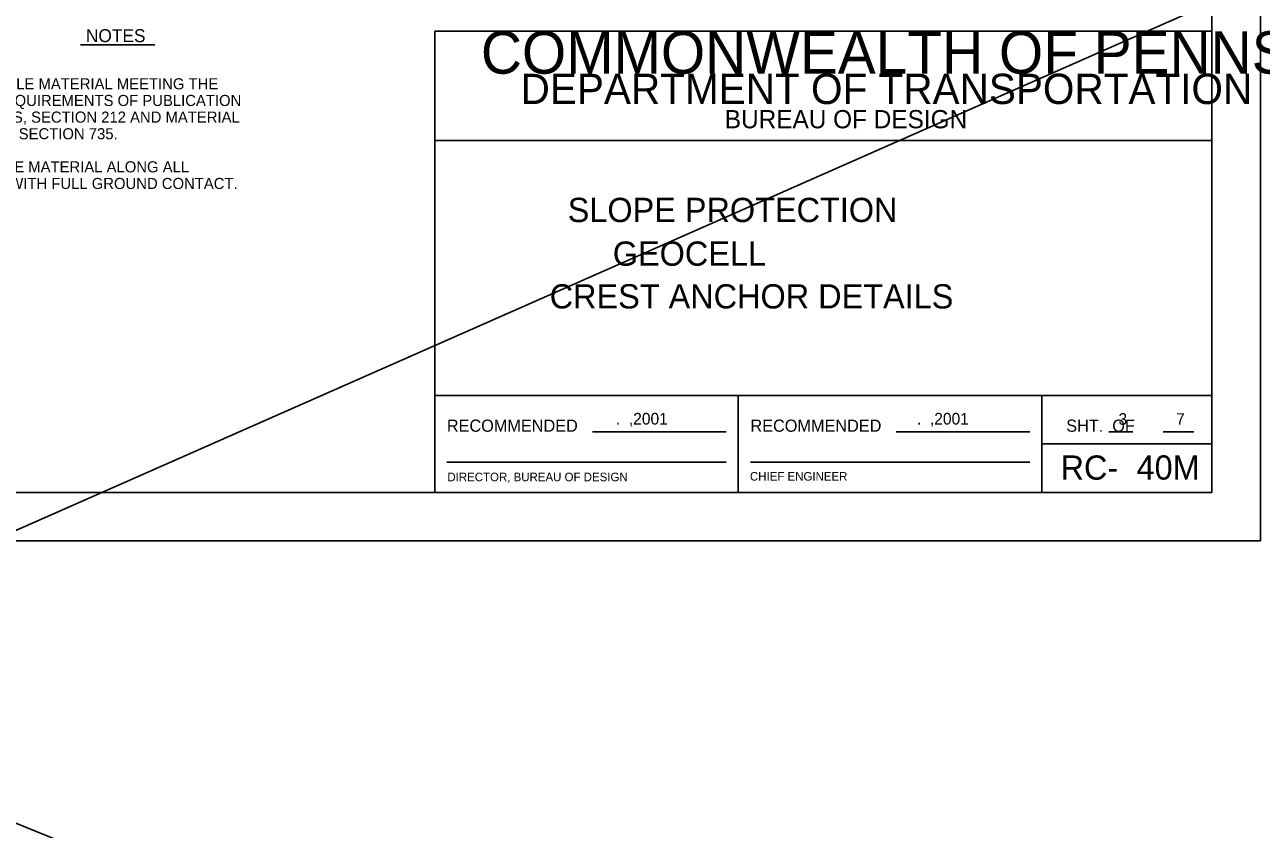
# Model space of a CAD drawing. Extents: x 638850 to 644908, y 297188 to 298900.
# Drawn here: x 642916.3 to 643260.5, y 297991.1 to 298215.1 of the extents above; entities that cross this region are included whole.
import ezdxf

# ---------------------------------------------------------------- set-up
doc = ezdxf.new("R2010")
doc.units = 0
for name, color, linetype in [('1', 7, 'Continuous'), ('2', 7, 'Continuous'), ('3', 7, 'Continuous')]:
    doc.layers.add(name, color=color, linetype=linetype)

msp = doc.modelspace()

# ---------------------------------------------------------------- linework, layer by layer
at = {"layer": '1'}
for p, q in [((644544.42, 298794.06), (640943.9, 297204.77)), ((641027.32, 298753.99), (644908.14, 297188.08)), ((643260.26, 298665.37), (643260.26, 298071.37)), ((643246.76, 298651.87), (643246.76, 298084.87)), ((643030.44, 298084.87), (643030.44, 298213.3)), ((643030.44, 298213.3), (643246.76, 298213.3)), ((642952.55, 298209.53), (642931.83, 298209.53)), ((643030.44, 298182.88), (643246.76, 298182.88)), ((643030.44, 298111.9), (643246.76, 298111.9)), ((643114.93, 298111.9), (643114.93, 298084.87)), ((643199.44, 298084.87), (643199.44, 298111.9)), ((643074.38, 298101.75), (643111.57, 298101.75)), ((643158.89, 298101.75), (643196.06, 298101.75)), ((643218.04, 298101.75), (643224.78, 298101.75)), ((643233.23, 298101.75), (643240, 298101.75)), ((643240, 298101.75), (643241.69, 298101.75)), ((643199.44, 298098.37), (643246.76, 298098.37)), ((643033.82, 298093.32), (643111.57, 298093.32)), ((643118.31, 298093.32), (643196.06, 298093.32)), ((643246.76, 298084.87), (642328.76, 298084.87)), ((643260.26, 298071.37), (642288.26, 298071.37))]:
    msp.add_line(p, q, dxfattribs=at)

# ---------------------------------------------------------------- texts
for s, height, p in [('COMMONWEALTH OF PENNSYLVANIA', 11.8354, (643043.29, 298201.46)), ('DEPARTMENT OF TRANSPORTATION', 8.434, (643054.34, 298193.02)), ('BUREAU OF DESIGN', 5.073, (643111.17, 298186.26)), ('    SLOPE PROTECTION    ', 6.75, (643057.42, 298160.15)), ('         GEOCELL        ', 6.75, (643057.42, 298147.99)), ('  CREST ANCHOR DETAILS  ', 6.75, (643057.42, 298136.09)), ('RECOMMENDED', 3.3826, (643033.82, 298101.76)), ('   .  ,2001', 3.24, (643077.25, 298103.77)), ('RECOMMENDED', 3.3826, (643118.32, 298101.76)), ('   .  ,2001', 3.24, (643161.04, 298103.77)), ('SHT.  OF', 3.383, (643206.21, 298101.76)), ('3', 3.24, (643220.75, 298103.69)), ('7', 3.24, (643236.79, 298103.69)), ('APPROVED', 0.0211, (643076.09, 298101.7)), ('RC-', 6.75, (643204.63, 298088.41)), ('40M', 6.75, (643225.78, 298088.44)), ('DIRECTOR, BUREAU OF DESIGN', 2.3867, (643033.95, 298087.98)), ('CHIEF ENGINEER', 2.387, (643118.17, 298088.15))]:
    msp.add_text(s, height=height, dxfattribs=at).set_placement(p)
at = {"layer": '2'}
for s, p in [('PROVIDE GEOTEXTILE MATERIAL MEETING THE', (642873.34, 298197.1)), ('CONSTRUCTION REQUIREMENTS OF PUBLICATION', (642873.34, 298192.46)), ('408 SPECIFICATIONS, SECTION 212 AND MATERIAL', (642873.34, 298187.83)), ('REQUIREMENTS OF SECTION 735.', (642873.34, 298183.2)), ('INSTALL GEOTEXTILE MATERIAL ALONG ALL', (642872.32, 298173.98)), ('INTERFACE AREAS WITH FULL GROUND CONTACT.', (642872.32, 298169.35))]:
    msp.add_text(s, height=3.0886, dxfattribs=at).set_placement(p)
at = {"layer": '3'}
msp.add_text('NOTES', height=3.603, dxfattribs=at).set_placement((642933.34, 298210.25))

doc.saveas('drawing.dxf')
